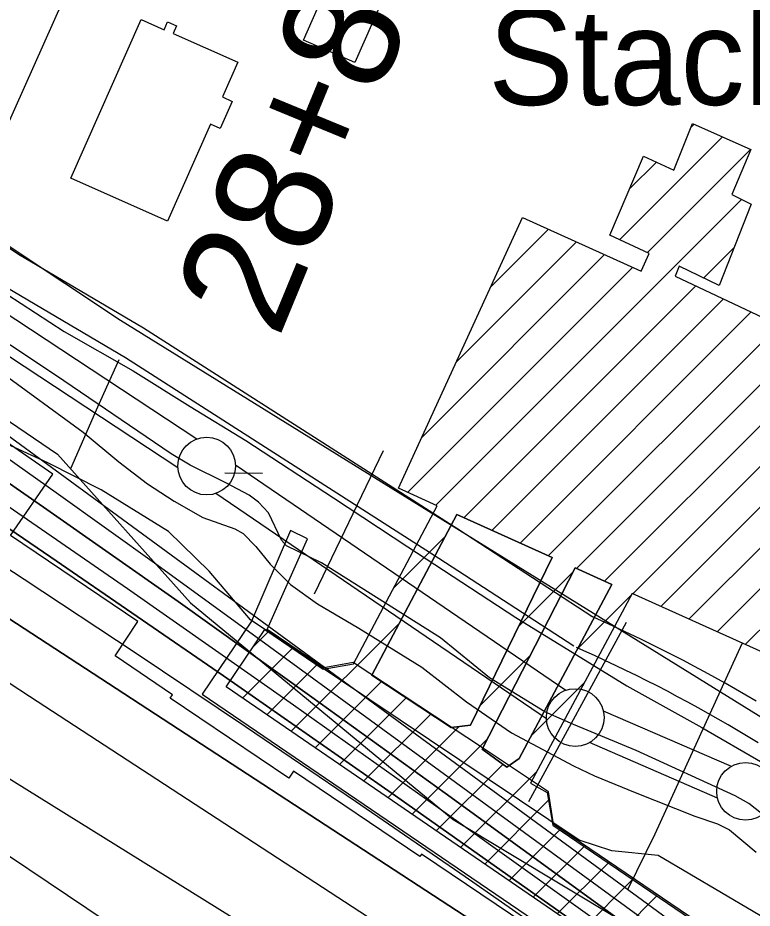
# Model space of a CAD drawing. Extents: x 3677843 to 3715951, y 511991 to 537744.
# Drawn here: x 3702026 to 3702662, y 527590 to 528361 of the extents above; entities that cross this region are included whole.
import ezdxf

# ---------------------------------------------------------------- set-up
doc = ezdxf.new("R2010")
doc.units = 0
for name, color, linetype in [('V-BLDG-IDEN', 7, 'Continuous'), ('V-BLDG-OTLN', 7, 'Continuous'), ('V-CHAN-DOCK', 7, 'Continuous'), ('V-FLOD-BASE', 7, 'Continuous'), ('V-LEVE-TOET', 7, 'Continuous'), ('V-RIVR-EDGE', 7, 'Continuous'), ('V-ROAD-CNTR', 7, 'Continuous'), ('V-RRAP-FSHR', 7, 'Continuous'), ('V-RRAP-RVMT', 7, 'Continuous'), ('V-SITE-OTLN', 7, 'Continuous'), ('V-SURV-IDEN', 7, 'Continuous'), ('V-SURV-LINE', 7, 'Continuous'), ('V-TOPO-DPTH', 7, 'Continuous'), ('V-TOPO-MAJR', 7, 'Continuous'), ('V-TOPO-MINR', 7, 'Continuous'), ('V-TOPO-WATR', 7, 'Continuous'), ('V-UTIL-LINE', 7, 'Continuous')]:
    doc.layers.add(name, color=color, linetype=linetype)

msp = doc.modelspace()

# ---------------------------------------------------------------- linework, layer by layer
at = {"layer": 'V-BLDG-OTLN'}
for p, q in [((3702608.63, 528265.84), (3702611.66, 528268.87)), ((3702547.02, 528168.87), (3702636.17, 528258.03)), ((3702571.23, 528157.73), (3702660.69, 528247.19)), ((3702555.73, 528212.94), (3702578.94, 528236.14)), ((3702387.81, 527938.95), (3702652.68, 528203.83)), ((3702435.53, 528128.1), (3702485.37, 528177.94)), ((3702405.59, 528062.8), (3702509.75, 528166.95)), ((3702619.87, 528135.66), (3702646.15, 528161.94)), ((3702375.65, 527997.5), (3702534.12, 528155.97)), ((3702363.43, 527949.93), (3702558.49, 528144.98)), ((3702412.18, 527927.97), (3702613.13, 528128.91)), ((3702436.55, 527916.98), (3702637.15, 528117.58)), ((3702460.92, 527906), (3702661.17, 528106.24)), ((3702485.3, 527895.02), (3702685.19, 528094.91)), ((3702509.67, 527884.04), (3702709.21, 528083.58)), ((3702534.04, 527873.05), (3702733.23, 528072.24)), ((3702558.41, 527862.07), (3702757.25, 528060.91)), ((3702582.79, 527851.09), (3702781.27, 528049.57)), ((3702607.16, 527840.1), (3702805.29, 528038.24)), ((3702631.53, 527829.12), (3702829.32, 528026.91)), ((3702655.9, 527818.14), (3702853.34, 528015.57)), ((3702351.47, 527867.26), (3702395.97, 527911.76)), ((3702459.7, 527834.07), (3702507.11, 527881.48)), ((3702510.64, 527814.3), (3702557.22, 527860.88)), ((3702262.41, 527742.84), (3702356.28, 527836.71)), ((3702229.62, 527816.12), (3702242.65, 527829.15)), ((3702220.46, 527771.61), (3702263.67, 527814.81)), ((3702426.19, 527765.2), (3702469.92, 527808.94)), ((3702241.44, 527757.23), (3702284.68, 527800.47)), ((3702283.39, 527728.46), (3702340.83, 527785.91)), ((3702470.3, 527738.6), (3702516.24, 527784.54)), ((3702304.36, 527714.08), (3702362.16, 527771.89)), ((3702325.34, 527699.7), (3702383.49, 527757.86)), ((3702346.31, 527685.32), (3702408.11, 527747.12)), ((3702367.29, 527670.94), (3702432.74, 527736.39)), ((3702388.26, 527656.56), (3702445.95, 527714.25)), ((3702409.24, 527642.18), (3702475.25, 527708.19)), ((3702430.21, 527627.8), (3702485.49, 527683.08)), ((3702451.18, 527613.42), (3702495.25, 527657.48)), ((3702472.16, 527599.04), (3702516.29, 527643.17)), ((3702493.13, 527584.66), (3702537.33, 527628.85)), ((3702514.11, 527570.28), (3702558.37, 527614.54)), ((3702535.08, 527555.9), (3702579.42, 527600.23))]:
    msp.add_line(p, q, dxfattribs=at)
for points in [[(3702273.17, 528341.92), (3702304.4, 528412.84), (3702348.95, 528393.22), (3702317.71, 528322.31)], [(3702071.69, 528222.18), (3702132.58, 528359.61), (3702152.56, 528350.76), (3702155.58, 528357.58), (3702163.28, 528354.16), (3702160.36, 528347.57), (3702216.33, 528322.77), (3702202.96, 528292.57), (3702211.6, 528288.74), (3702201.22, 528265.31), (3702192.81, 528269.04), (3702155.59, 528185.02)], [(3702488.63, 527893.52), (3702417.95, 527748.27), (3702401.06, 527746.31), (3702332.36, 527791.48), (3702406.01, 527930.75)], [(3702488.63, 527893.52), (3702406.01, 527930.75), (3702332.36, 527791.48), (3702401.06, 527746.31), (3702417.95, 527748.27)], [(3702540.42, 527870.18), (3702459.96, 527719.19), (3702449.35, 527711.74), (3702428.15, 527727.45), (3702508.66, 527884.49)], [(3702540.42, 527870.18), (3702508.66, 527884.49), (3702428.15, 527727.45), (3702449.35, 527711.74), (3702459.96, 527719.19)]]:
    msp.add_lwpolyline(points, close=True, dxfattribs=at)
for points in [[(3702073.08, 528394.81), (3702014.49, 528263.31), (3702005, 528268.85), (3701987.35, 528232.16), (3701888.16, 528279.9), (3701892.12, 528288.13), (3701883.66, 528292.21), (3701892.9, 528311.4), (3701899.45, 528308.24), (3701926.34, 528364.13), (3701942.46, 528356.37), (3701951.56, 528375.26)], [(3703033.11, 527214.44), (3702206.31, 527781.31), (3702239.7, 527831.17), (3702290.35, 527796.6), (3702316.66, 527801.3), (3702389.02, 527938.4), (3702355.48, 527953.52), (3702463.01, 528188.02), (3702565.75, 528141.71), (3702572.82, 528157.01), (3702538.7, 528172.7), (3702567.74, 528241.33), (3702594.02, 528229.16), (3702610.11, 528269.55), (3702660.7, 528247.18), (3702644.21, 528207.97), (3702661.07, 528199.73), (3702633.2, 528129.14), (3702598.7, 528146.02), (3702595.17, 528137.39), (3702904.56, 527991.4)], [(3702773.5, 527765.14), (3702557.97, 527862.27), (3702469.77, 527697.99), (3702484.29, 527689.73), (3702489.39, 527661.46), (3702899.31, 527382.64)]]:
    msp.add_lwpolyline(points, dxfattribs=at)
at = {"layer": 'V-CHAN-DOCK'}
msp.add_lwpolyline([(3702262.11, 527916.77), (3702228.31, 527838.24), (3702185.49, 527775.03), (3703108.09, 527146.48), (3703118.7, 527161.8), (3703040.58, 527216.01), (3703070.83, 527267.83), (3702489.8, 527662.29), (3702485.52, 527690.29), (3702429.19, 527727.92), (3702316.25, 527802.55), (3702290.74, 527797.78), (3702241.66, 527831.17), (3702276.63, 527909.69), (3702262.11, 527916.77)], dxfattribs=at)
at = {"layer": 'V-FLOD-BASE'}
msp.add_line((3702205.15, 527966.83), (3702237.65, 527966.44), dxfattribs=at)
msp.add_lwpolyline([(3702762.25, 527600), (3702679.59, 527664.06), (3702659.04, 527680.32), (3702647.1, 527687.01), (3702561.56, 527726.23), (3702507.08, 527748.7), (3702482.24, 527759.7), (3702434.46, 527789.35), (3702391.93, 527823.77), (3702288.72, 527888.8), (3702258.62, 527903.62), (3702254.31, 527908.4), (3702242.85, 527932.3), (3702234.25, 527941.39), (3702226.13, 527947.6), (3702206.06, 527958.12), (3702175, 527973.42), (3702158.75, 527983.46), (3702058.41, 528051.36), (3701941.34, 528129.29), (3701832.88, 528200.54), (3701719.15, 528275.6), (3701623.11, 528338.24), (3701491.23, 528423.34)], dxfattribs=at)
at = {"layer": 'V-LEVE-TOET'}
for points in [[(3701461.67, 528492.07), (3701559.92, 528424.3), (3701675.82, 528347.46), (3701787.91, 528275.39), (3701869.46, 528219.55), (3701978.69, 528146.05), (3702065.97, 528089.26), (3702125.59, 528055.37), (3702175.2, 528024.35), (3702223.37, 527994.75), (3702299.21, 527945.12), (3702363.6, 527902.64), (3702457.08, 527841.55), (3702553.43, 527782.37), (3702618.3, 527746.09), (3702671.24, 527715.55), (3702697.47, 527699.8), (3702719.41, 527683.1), (3702769.01, 527646.35)], [(3702010.14, 528054.72), (3702082.29, 528002.12), (3702113.35, 527976.31), (3702138.2, 527957.19), (3702161.13, 527942.36), (3702185.98, 527928.02), (3702213.7, 527918.45), (3702220.86, 527914.15), (3702231.85, 527903.15), (3702244.27, 527887.85), (3702261.95, 527870.17), (3702285.36, 527853.43), (3702321.2, 527832.4), (3702375.67, 527798.45), (3702414.38, 527768.32), (3702453.56, 527741.55), (3702507.08, 527712.86), (3702525.23, 527704.25), (3702560.6, 527689.91), (3702612.21, 527669.34), (3702631.8, 527662.64), (3702642.31, 527657.38), (3702665.24, 527638.26)]]:
    msp.add_lwpolyline(points, dxfattribs=at)
at = {"layer": 'V-RIVR-EDGE'}
msp.add_lwpolyline([(3703109.66, 527234.01), (3703006.64, 527329.72), (3702967.11, 527367.03), (3702932.96, 527397.13), (3702859.85, 527449.54), (3702774.75, 527509.19), (3702690.26, 527570.63), (3702580.56, 527635.13), (3702540.35, 527639.44), (3702512.15, 527648.51), (3702227.47, 527839.52), (3702191.56, 527881.63), (3702156.22, 527915.94), (3702098.08, 527952.1), (3702051.91, 527975.63), (3701993.75, 528002.18), (3701943.39, 528030.52), (3701852.28, 528085.38), (3701757.58, 528150.45), (3701666.51, 528222.11), (3701596.42, 528279.32), (3701544.27, 528311.86), (3701497.52, 528345), (3701385.42, 528407.71)], dxfattribs=at)
at = {"layer": 'V-ROAD-CNTR'}
for points in [[(3702523.93, 527841.66), (3702406.87, 527917.94), (3702134.74, 528092.21), (3702026.51, 528155.95), (3701568.92, 528466.58), (3701157.13, 528731.88)], [(3702507.55, 527816.52), (3702390.59, 527892.74), (3702119.03, 528066.65), (3702010.46, 528130.59), (3701552.37, 528441.55), (3701140.88, 528706.66)], [(3702665.24, 527769.08), (3702656.38, 527774.31), (3702647.47, 527779.46), (3702638.53, 527784.54), (3702629.55, 527789.56), (3702620.52, 527794.5), (3702611.46, 527799.37), (3702602.36, 527804.17), (3702593.22, 527808.9), (3702584.05, 527813.55), (3702574.84, 527818.14), (3702565.59, 527822.65), (3702556.31, 527827.09), (3702546.99, 527831.45), (3702537.65, 527835.74), (3702528.27, 527839.96), (3702521.8, 527842.81)], [(3702667.11, 527732.89), (3702658.53, 527738.13), (3702649.91, 527743.3), (3702641.25, 527748.4), (3702632.55, 527753.44), (3702623.81, 527758.4), (3702615.03, 527763.3), (3702606.21, 527768.13), (3702597.36, 527772.89), (3702588.47, 527777.58), (3702579.54, 527782.2), (3702570.58, 527786.75), (3702561.58, 527791.23), (3702552.55, 527795.63), (3702543.48, 527799.97), (3702534.37, 527804.23), (3702525.24, 527808.43), (3702516.06, 527812.55), (3702509.68, 527815.37)]]:
    msp.add_lwpolyline(points, dxfattribs=at)
at = {"layer": 'V-RRAP-FSHR'}
msp.add_lwpolyline([(3697923.1, 530518.07), (3698170.09, 530429.72), (3698308.94, 530365.67), (3698453.49, 530282.85), (3698539.09, 530197.88), (3698677.24, 530087.65), (3698911.6, 529952.36), (3699042.33, 529875.51), (3699175.92, 529784.78), (3699418.3, 529632.01), (3699522.31, 529572.75), (3699644.45, 529530.17), (3699682.62, 529522.76), (3699809.36, 529454.06), (3699891.86, 529369.33), (3700284.89, 529117.41), (3700663.32, 528890.09), (3701052.31, 528660.58), (3701560.59, 528323.03), (3702060.24, 527983.08), (3702175.28, 527854.28), (3702403.05, 527666.58), (3702736.68, 527465.59), (3703307.26, 527130.32)], dxfattribs=at)
at = {"layer": 'V-RRAP-RVMT'}
for points in [[(3702110.11, 527808.15), (3702129.76, 527837.95), (3702019.54, 527912.68), (3702056, 527965.8), (3701933.8, 528050.34), (3701927.06, 528040.81), (3701700.98, 528188.97), (3701703.09, 528192.56), (3701585.02, 528269.81), (3701589.11, 528276.57), (3701460.48, 528353.77)], [(3703139.28, 527102.27), (3703029.9, 527176.01), (3703035.84, 527184.82), (3702919.77, 527263.13), (3702917.87, 527260.31), (3702815.08, 527329.65), (3702816.53, 527331.8), (3702707.12, 527405.64), (3702708.56, 527407.79), (3702592.51, 527486.09), (3702591.72, 527484.93), (3702488.94, 527554.32), (3702491.5, 527558.09), (3702375.45, 527636.41), (3702374.11, 527634.42), (3702264.68, 527708.26), (3702260.57, 527702.16), (3702157.8, 527771.52), (3702159.85, 527774.55), (3702110.11, 527808.15)]]:
    msp.add_lwpolyline(points, dxfattribs=at)
at = {"layer": 'V-SITE-OTLN'}
msp.add_lwpolyline([(3703079.72, 527509.73), (3703052.17, 527515.49), (3703001.81, 527529.45), (3702983.84, 527532.9), (3702967.03, 527541.14), (3702933.37, 527562.41), (3702849.12, 527627.54), (3702771.01, 527692.31), (3702114.79, 528098.8), (3701389.4, 528581.21)], dxfattribs=at)
at = {"layer": 'V-SURV-LINE'}
for points in [[(3701409.2, 528505.38), (3702180.96, 527996.25)], [(3702164.45, 527971.2), (3701392.69, 528480.33)], [(3702214.34, 527973.85), (3702500.58, 527778.48)], [(3702483.68, 527753.7), (3702197.43, 527949.07)], [(3702532.92, 527760.65), (3702643.82, 527712.58)], [(3702631.9, 527685.04), (3702521.01, 527733.11)]]:
    msp.add_lwpolyline(points, dxfattribs=at)
for centre in [(3702189.39, 527972.72), (3702508.63, 527754.83), (3702656.19, 527690.86)]:
    msp.add_circle(centre, 25, dxfattribs=at)
at = {"layer": 'V-TOPO-DPTH'}
for points in [[(3703418.27, 526972.28), (3702062.42, 527965.97), (3702005.33, 528007.51), (3701948.06, 528048.78), (3701890.5, 528089.65), (3701832.75, 528130.26), (3701771.71, 528172.86), (3701744.24, 528191.83), (3701716.65, 528210.62), (3701688.88, 528229.13), (3701660.98, 528247.45), (3701250.58, 528514.14), (3701170.51, 528565.96), (3701090.31, 528617.58), (3701009.93, 528668.91), (3700929.42, 528720.03), (3700819.99, 528789.24), (3700794.06, 528805.56), (3700768.08, 528821.8), (3700742.04, 528837.92), (3700715.94, 528853.97), (3700038.63, 529268.48)], [(3700866.74, 528673.29), (3701637.2, 528174.43), (3701656.72, 528161.79), (3701676.25, 528149.14), (3701695.77, 528136.49), (3701715.29, 528123.84), (3701734.76, 528111.12), (3701754.18, 528098.3), (3701773.5, 528085.35), (3701792.76, 528072.31), (3702054.38, 527893.78), (3702203.99, 527790.82), (3702353.07, 527687.08), (3702501.32, 527582.18), (3702649.03, 527476.51), (3702923.85, 527278.28), (3703087, 527160.62), (3703250.16, 527043)], [(3700866.74, 528673.29), (3701637.2, 528174.43), (3701656.72, 528161.79), (3701676.25, 528149.14), (3701695.77, 528136.49), (3701715.29, 528123.84), (3701734.76, 528111.12), (3701754.18, 528098.3), (3701773.5, 528085.35), (3701792.76, 528072.31), (3702054.38, 527893.78), (3702203.99, 527790.82), (3702353.07, 527687.08), (3702501.32, 527582.18), (3702649.03, 527476.51), (3702923.85, 527278.28), (3703087, 527160.62), (3703250.16, 527043)], [(3703172.89, 527124.52), (3702396.03, 527689.2), (3702280.51, 527772.51), (3702164.59, 527855.24), (3702048.06, 527937.11), (3701931.12, 528018.41), (3701721.11, 528163.26), (3701708.83, 528171.65), (3701696.51, 528179.96), (3701684.12, 528188.18), (3701671.68, 528196.32), (3701558.31, 528269.86), (3701489.11, 528314.66), (3701419.85, 528359.36)], [(3701419.85, 528359.36), (3701489.11, 528314.66), (3701558.31, 528269.86), (3701671.68, 528196.32), (3701684.12, 528188.18), (3701696.51, 528179.96), (3701708.83, 528171.65), (3701721.11, 528163.26), (3701931.12, 528018.41), (3702048.06, 527937.11), (3702164.59, 527855.24), (3702280.51, 527772.51), (3702396.03, 527689.2), (3703172.89, 527124.52)], [(3703075.6, 527142.96), (3702934, 527245.42), (3702792.28, 527347.72), (3702695.57, 527417.4), (3702601.87, 527484.38), (3702507.83, 527550.88), (3702413.3, 527616.67), (3702318.43, 527681.99), (3702223.1, 527746.63), (3702127.48, 527810.84), (3702031.43, 527874.41), (3701935.1, 527937.54), (3701692.88, 528095.12), (3701674.62, 528107), (3701656.36, 528118.89), (3701638.1, 528130.78), (3701619.85, 528142.67), (3701323.41, 528335.85)], [(3703075.6, 527142.96), (3702934, 527245.42), (3702792.28, 527347.72), (3702695.57, 527417.4), (3702601.87, 527484.38), (3702507.83, 527550.88), (3702413.3, 527616.67), (3702318.43, 527681.99), (3702223.1, 527746.63), (3702127.48, 527810.84), (3702031.43, 527874.41), (3701935.1, 527937.54), (3701692.88, 528095.12), (3701674.62, 528107), (3701656.36, 528118.89), (3701638.1, 528130.78), (3701619.85, 528142.67), (3701323.41, 528335.85)], [(3701482.17, 528190.7), (3701533.74, 528156.89), (3701570.79, 528132.59), (3701603.84, 528110.94), (3701636.9, 528089.3), (3701669.98, 528067.68), (3701703.07, 528046.08), (3702425.76, 527574.69), (3702465.57, 527548.53), (3702505.26, 527522.21), (3702544.79, 527495.64), (3702584.2, 527468.89), (3702623.43, 527441.87), (3702662.52, 527414.66), (3702701.4, 527387.16), (3702740.15, 527359.46), (3702779.65, 527331), (3702837.99, 527288.84), (3702896.25, 527246.58), (3702954.4, 527204.17), (3703012.47, 527161.64), (3703013.07, 527161.2), (3703071.4, 527118.41)], [(3701482.17, 528190.7), (3701533.74, 528156.89), (3701570.79, 528132.59), (3701603.84, 528110.94), (3701636.9, 528089.3), (3701669.98, 528067.68), (3701703.07, 528046.08), (3702425.76, 527574.69), (3702465.57, 527548.53), (3702505.26, 527522.21), (3702544.79, 527495.64), (3702584.2, 527468.89), (3702623.43, 527441.87), (3702662.52, 527414.66), (3702701.4, 527387.16), (3702740.15, 527359.46), (3702779.65, 527331), (3702837.99, 527288.84), (3702896.25, 527246.58), (3702954.4, 527204.17), (3703012.47, 527161.64), (3703013.07, 527161.2), (3703071.4, 527118.41)]]:
    msp.add_lwpolyline(points, dxfattribs=at)
at = {"layer": 'V-TOPO-MAJR'}
msp.add_lwpolyline([(3702994.16, 527135.14), (3702915.73, 527190.8), (3702822.81, 527256.4), (3702790.58, 527278.9), (3702758.18, 527301.15), (3702725.54, 527323.04), (3702692.74, 527344.69), (3702035.92, 527773.12), (3701965.14, 527819.3), (3701894.36, 527865.49), (3701823.59, 527911.7), (3701752.82, 527957.91), (3701632.71, 528036.37), (3701622.02, 528043.38), (3701611.35, 528050.43), (3701600.71, 528057.53), (3701590.09, 528064.65), (3700801.21, 528596.26)], dxfattribs=at)
at = {"layer": 'V-TOPO-MINR'}
for points in [[(3703192.06, 527097.6), (3703048.85, 527201.06), (3702550.64, 527561.57), (3702407.95, 527663.99), (3702264.73, 527765.66), (3702120.74, 527866.23), (3701976.23, 527966.07), (3701695.64, 528158.31), (3701691.02, 528161.45), (3701686.39, 528164.56), (3701681.73, 528167.64), (3701677.05, 528170.7), (3701634.73, 528198.12), (3701608.87, 528214.86), (3701583.01, 528231.59), (3701557.13, 528248.29), (3701531.24, 528264.98), (3700742.04, 528773.31)], [(3703250.16, 527043), (3703087, 527160.62), (3702923.85, 527278.28), (3702649.03, 527476.51), (3702501.32, 527582.18), (3702353.07, 527687.08), (3702203.99, 527790.82), (3702054.38, 527893.78), (3701792.76, 528072.31), (3701773.5, 528085.35), (3701754.18, 528098.3), (3701734.76, 528111.12), (3701715.29, 528123.84), (3701695.77, 528136.49), (3701676.25, 528149.14), (3701656.72, 528161.79), (3701637.2, 528174.43), (3700866.74, 528673.29)], [(3703172.89, 527124.52), (3702396.03, 527689.2), (3702280.51, 527772.51), (3702164.59, 527855.24), (3702048.06, 527937.11), (3701931.12, 528018.41), (3701721.11, 528163.26), (3701708.83, 528171.65), (3701696.51, 528179.96), (3701684.12, 528188.18), (3701671.68, 528196.32), (3701558.31, 528269.86), (3701489.11, 528314.66), (3701419.85, 528359.36)], [(3703295.99, 527048.27), (3702233.27, 527824.02), (3702146.29, 527887.03), (3702059.02, 527949.63), (3701971.3, 528011.59), (3701883.28, 528073.15), (3701746.46, 528168.1), (3701726.57, 528181.77), (3701706.6, 528195.31), (3701686.5, 528208.67), (3701666.32, 528221.9), (3701481.35, 528342)], [(3703075.6, 527142.96), (3702934, 527245.42), (3702792.28, 527347.72), (3702695.57, 527417.4), (3702601.87, 527484.38), (3702507.83, 527550.88), (3702413.3, 527616.67), (3702318.43, 527681.99), (3702223.1, 527746.63), (3702127.48, 527810.84), (3702031.43, 527874.41), (3701935.1, 527937.54), (3701692.88, 528095.12), (3701674.62, 528107), (3701656.36, 528118.89), (3701638.1, 528130.78), (3701619.85, 528142.67), (3701323.41, 528335.85)], [(3702994.42, 526982.99), (3702721.54, 527167.36), (3702702.25, 527180.34), (3702682.93, 527193.29), (3702663.57, 527206.17), (3702644.18, 527219.01), (3702409.58, 527373.83), (3702273.01, 527464.28), (3702136.66, 527555.02), (3702000.6, 527646.23), (3701864.75, 527737.73), (3701582.32, 527928.66), (3701564.66, 527940.6), (3701547, 527952.54), (3701529.33, 527964.48), (3701511.67, 527976.42), (3701008.96, 528316.28)], [(3703071.4, 527118.41), (3703013.07, 527161.2), (3703012.47, 527161.64), (3702954.4, 527204.17), (3702896.25, 527246.58), (3702837.99, 527288.84), (3702779.65, 527331), (3702740.15, 527359.46), (3702701.4, 527387.16), (3702662.52, 527414.66), (3702623.43, 527441.87), (3702584.2, 527468.89), (3702544.79, 527495.64), (3702505.26, 527522.21), (3702465.57, 527548.53), (3702425.76, 527574.69), (3701703.07, 528046.08), (3701669.98, 528067.68), (3701636.9, 528089.3), (3701603.84, 528110.94), (3701570.79, 528132.59), (3701533.74, 528156.89), (3701482.17, 528190.7)], [(3703747.86, 526541.88), (3702740.8, 527242.14), (3702732.77, 527247.68), (3702724.71, 527253.18), (3702716.61, 527258.63), (3702708.49, 527264.03), (3702609.3, 527329.54), (3702551.41, 527367.43), (3702493.32, 527405), (3702434.93, 527442.1), (3702376.33, 527478.89), (3701889.92, 527781.47)]]:
    msp.add_lwpolyline(points, dxfattribs=at)
at = {"layer": 'V-TOPO-WATR'}
msp.add_lwpolyline([(3703418.27, 526972.28), (3702062.42, 527965.97), (3702005.33, 528007.51), (3701948.06, 528048.78), (3701890.5, 528089.65), (3701832.75, 528130.26), (3701771.71, 528172.86), (3701744.24, 528191.83), (3701716.65, 528210.62), (3701688.88, 528229.13), (3701660.98, 528247.45), (3701250.58, 528514.14), (3701170.51, 528565.96), (3701090.31, 528617.58), (3701009.93, 528668.91), (3700929.42, 528720.03), (3700819.99, 528789.24), (3700794.06, 528805.56), (3700768.08, 528821.8), (3700742.04, 528837.92), (3700715.94, 528853.97), (3700038.63, 529268.48)], dxfattribs=at)
at = {"layer": 'V-UTIL-LINE'}
for p, q in [((3702342.3, 527985.9), (3702282.56, 527861.7)), ((3702468.59, 527681.96), (3702552.96, 527837.6))]:
    msp.add_line(p, q, dxfattribs=at)
for points in [[(3702071.81, 527970.56), (3702095.25, 528023.95), (3702113.65, 528065.07)], [(3702554.25, 527605.66), (3702577.83, 527653.96), (3702653.28, 527818.89)]]:
    msp.add_lwpolyline(points, dxfattribs=at)

# ---------------------------------------------------------------- texts
at = {"layer": 'V-BLDG-IDEN'}
msp.add_text('Stacks', height=83, dxfattribs=at).set_placement((3702433.3, 528285.69))
at = {"layer": 'V-SURV-IDEN'}
msp.add_text('28+86.2', height=100, rotation=67.61815, dxfattribs=at).set_placement((3702251.55, 528082.11))

doc.saveas('drawing.dxf')
